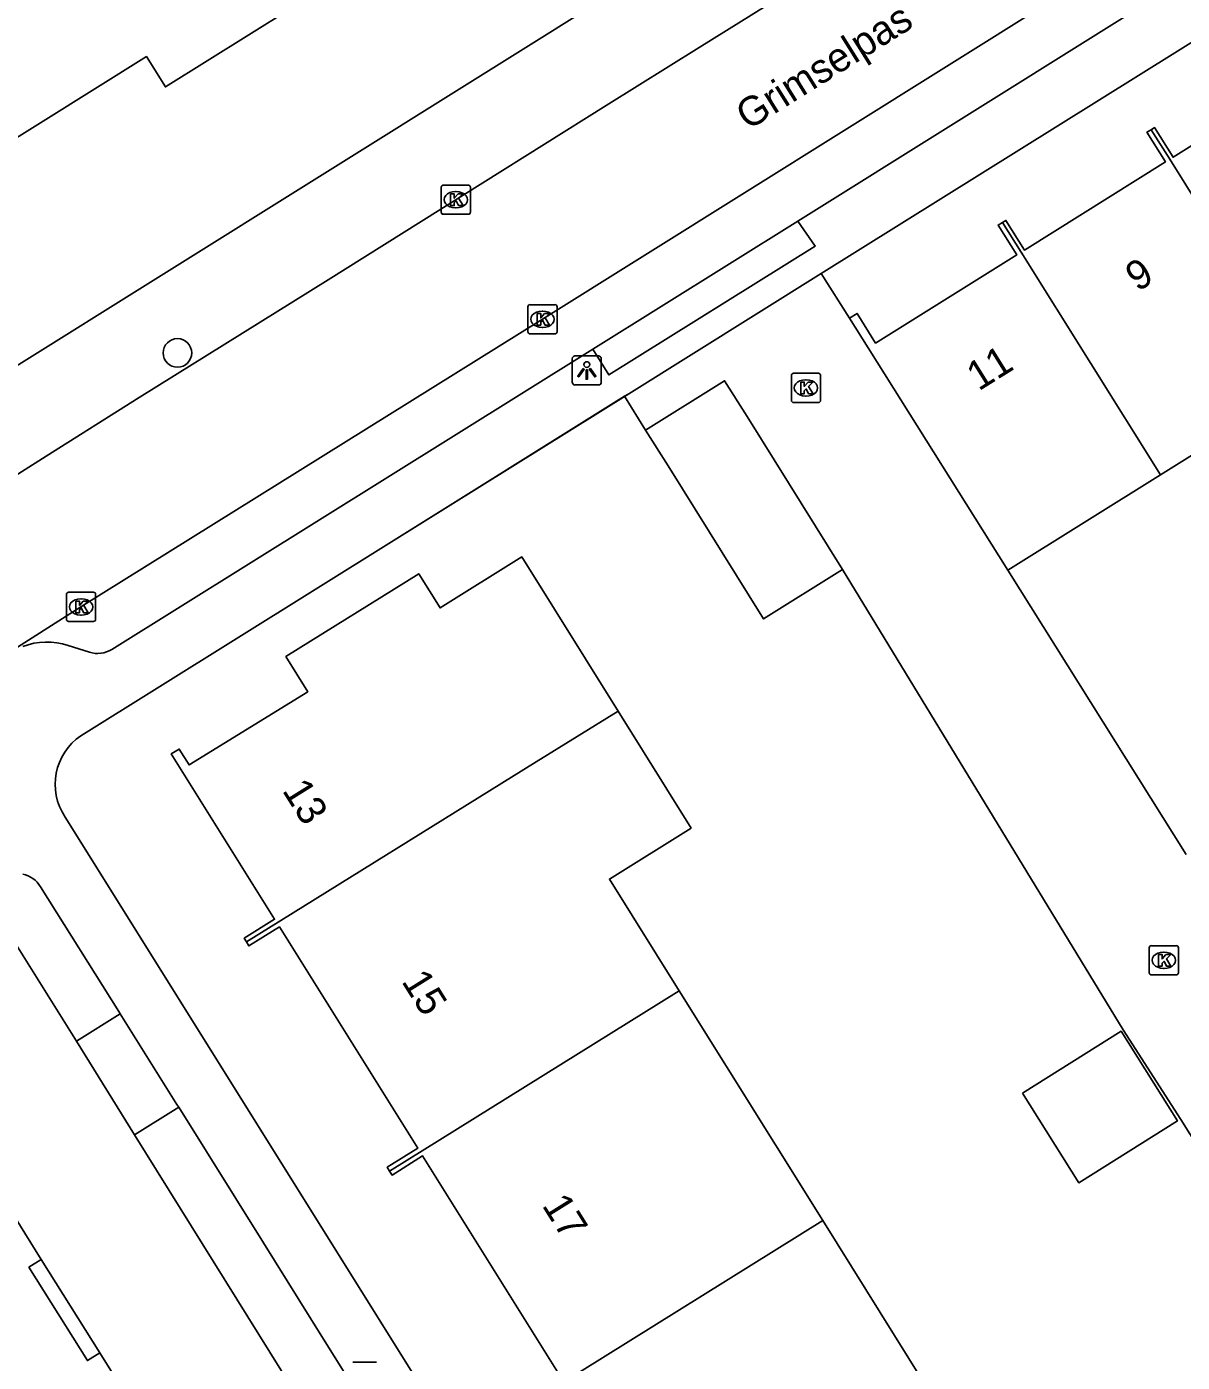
# Model space of a CAD drawing. Extents: x 158838 to 160074, y 386376 to 387776.
# Drawn here: x 159022.08 to 159061.67, y 387110.18 to 387155.94 of the extents above; entities that cross this region are included whole.
import ezdxf

# ---------------------------------------------------------------- set-up
doc = ezdxf.new("R2010")
doc.units = 0
for name, color, linetype in [('IMGEO_Boom', 7, 'Continuous'), ('IMGEO_Kolk', 7, 'Continuous'), ('IMGEO_Lichtpunt', 7, 'Continuous'), ('IMGEO_Muur', 7, 'Continuous'), ('IMGEO_Openbare_ruimte_label', 7, 'Continuous'), ('IMGEO_Pand', 7, 'Continuous'), ('IMGEO_Pand_nummerreeks', 7, 'Continuous'), ('IMGEO_Rijbaan_lokaal_open', 7, 'Continuous'), ('IMGEO_Voetpad_open', 7, 'Continuous')]:
    doc.layers.add(name, color=color, linetype=linetype)

msp = doc.modelspace()

# ---------------------------------------------------------------- linework, layer by layer
at = {"layer": 'IMGEO_Boom'}
msp.add_circle((159027.248, 387144.761), 0.489, dxfattribs=at)
at = {"layer": 'IMGEO_Kolk'}
for p, q in [((159036.286, 387149.584), (159036.286, 387150.436)), ((159036.361, 387150.51), (159037.213, 387150.51)), ((159036.774, 387150.29), (159036.799, 387150.29)), ((159037.287, 387150.436), (159037.287, 387149.584)), ((159036.797, 387149.73), (159036.772, 387149.73)), ((159037.213, 387149.51), (159036.361, 387149.51)), ((159039.252, 387145.488), (159039.252, 387146.34)), ((159039.327, 387146.414), (159040.179, 387146.414)), ((159039.74, 387146.194), (159039.765, 387146.194)), ((159040.253, 387146.34), (159040.253, 387145.488)), ((159039.763, 387145.634), (159039.738, 387145.634)), ((159040.179, 387145.414), (159039.327, 387145.414)), ((159048.28, 387143.136), (159048.28, 387143.988)), ((159048.355, 387144.062), (159049.207, 387144.062)), ((159048.768, 387143.842), (159048.793, 387143.842)), ((159049.281, 387143.988), (159049.281, 387143.136)), ((159048.791, 387143.282), (159048.766, 387143.282)), ((159049.207, 387143.062), (159048.355, 387143.062)), ((159023.444, 387135.633), (159023.444, 387136.485)), ((159023.519, 387136.559), (159024.371, 387136.559)), ((159024.445, 387136.485), (159024.445, 387135.633)), ((159023.932, 387136.339), (159023.957, 387136.339)), ((159024.371, 387135.559), (159023.519, 387135.559)), ((159023.955, 387135.779), (159023.93, 387135.779)), ((159060.54, 387123.526), (159060.54, 387124.378)), ((159060.615, 387124.452), (159061.467, 387124.452)), ((159061.028, 387124.232), (159061.053, 387124.232)), ((159061.541, 387124.378), (159061.541, 387123.526)), ((159061.051, 387123.672), (159061.026, 387123.672)), ((159061.467, 387123.452), (159060.615, 387123.452))]:
    msp.add_line(p, q, dxfattribs=at)
for points in [[(159036.286, 387149.584), (159036.286, 387150.436)], [(159036.361, 387150.51), (159037.213, 387150.51)], [(159036.607, 387150.21), (159036.73, 387150.21), (159036.73, 387150.059), (159036.86, 387150.21), (159037.024, 387150.21), (159036.878, 387150.059), (159037.031, 387149.81), (159036.879, 387149.81), (159036.794, 387149.974), (159036.73, 387149.907), (159036.73, 387149.81), (159036.607, 387149.81), (159036.607, 387150.21)], [(159037.287, 387150.436), (159037.287, 387149.584)], [(159037.213, 387149.51), (159036.361, 387149.51)], [(159039.252, 387145.488), (159039.252, 387146.34)], [(159039.327, 387146.414), (159040.179, 387146.414)], [(159039.573, 387146.114), (159039.696, 387146.114), (159039.696, 387145.963), (159039.826, 387146.114), (159039.99, 387146.114), (159039.844, 387145.963), (159039.997, 387145.714), (159039.845, 387145.714), (159039.76, 387145.878), (159039.696, 387145.811), (159039.696, 387145.714), (159039.573, 387145.714), (159039.573, 387146.114)], [(159040.253, 387146.34), (159040.253, 387145.488)], [(159040.179, 387145.414), (159039.327, 387145.414)], [(159048.28, 387143.136), (159048.28, 387143.988)], [(159048.355, 387144.062), (159049.207, 387144.062)], [(159048.601, 387143.762), (159048.724, 387143.762), (159048.724, 387143.611), (159048.854, 387143.762), (159049.018, 387143.762), (159048.872, 387143.611), (159049.025, 387143.362), (159048.873, 387143.362), (159048.788, 387143.526), (159048.724, 387143.459), (159048.724, 387143.362), (159048.601, 387143.362), (159048.601, 387143.762)], [(159049.281, 387143.988), (159049.281, 387143.136)], [(159049.207, 387143.062), (159048.355, 387143.062)], [(159023.444, 387135.633), (159023.444, 387136.485)], [(159023.519, 387136.559), (159024.371, 387136.559)], [(159024.445, 387136.485), (159024.445, 387135.633)], [(159023.765, 387136.259), (159023.888, 387136.259), (159023.888, 387136.108), (159024.018, 387136.259), (159024.182, 387136.259), (159024.036, 387136.108), (159024.189, 387135.859), (159024.037, 387135.859), (159023.952, 387136.023), (159023.888, 387135.956), (159023.888, 387135.859), (159023.765, 387135.859), (159023.765, 387136.259)], [(159024.371, 387135.559), (159023.519, 387135.559)], [(159060.54, 387123.526), (159060.54, 387124.378)], [(159060.615, 387124.452), (159061.467, 387124.452)], [(159060.861, 387124.152), (159060.984, 387124.152), (159060.984, 387124.001), (159061.114, 387124.152), (159061.278, 387124.152), (159061.132, 387124.001), (159061.285, 387123.752), (159061.133, 387123.752), (159061.048, 387123.916), (159060.984, 387123.849), (159060.984, 387123.752), (159060.861, 387123.752), (159060.861, 387124.152)], [(159061.541, 387124.378), (159061.541, 387123.526)], [(159061.467, 387123.452), (159060.615, 387123.452)]]:
    msp.add_lwpolyline(points, dxfattribs=at)
for centre, start, end in [((159036.363, 387150.434), 91.552, 178.448), ((159036.363, 387150.434), 91.552, 178.448), ((159037.211, 387150.434), 1.552, 88.448), ((159037.211, 387150.434), 1.552, 88.448), ((159036.363, 387149.586), 181.552, 268.448), ((159036.363, 387149.586), 181.552, 268.448), ((159037.211, 387149.586), 271.552, 358.448), ((159037.211, 387149.586), 271.552, 358.448), ((159039.329, 387146.338), 91.552, 178.448), ((159039.329, 387146.338), 91.552, 178.448), ((159040.177, 387146.338), 1.552, 88.448), ((159040.177, 387146.338), 1.552, 88.448), ((159039.329, 387145.49), 181.552, 268.448), ((159039.329, 387145.49), 181.552, 268.448), ((159040.177, 387145.49), 271.552, 358.448), ((159040.177, 387145.49), 271.552, 358.448), ((159048.357, 387143.986), 91.552, 178.448), ((159048.357, 387143.986), 91.552, 178.448), ((159049.205, 387143.986), 1.552, 88.448), ((159049.205, 387143.986), 1.552, 88.448), ((159048.357, 387143.138), 181.552, 268.448), ((159048.357, 387143.138), 181.552, 268.448), ((159049.205, 387143.138), 271.552, 358.448), ((159049.205, 387143.138), 271.552, 358.448), ((159023.521, 387136.483), 91.552, 178.448), ((159023.521, 387136.483), 91.552, 178.448), ((159024.369, 387136.483), 1.552, 88.448), ((159024.369, 387136.483), 1.552, 88.448), ((159023.521, 387135.635), 181.552, 268.448), ((159023.521, 387135.635), 181.552, 268.448), ((159024.369, 387135.635), 271.552, 358.448), ((159024.369, 387135.635), 271.552, 358.448), ((159060.617, 387124.376), 91.552, 178.448), ((159060.617, 387124.376), 91.552, 178.448), ((159061.465, 387124.376), 1.552, 88.448), ((159061.465, 387124.376), 1.552, 88.448), ((159060.617, 387123.528), 181.552, 268.448), ((159060.617, 387123.528), 181.552, 268.448), ((159061.465, 387123.528), 271.552, 358.448), ((159061.465, 387123.528), 271.552, 358.448)]:
    msp.add_arc(centre, 0.0765, start, end, dxfattribs=at)
for centre, major_axis, ratio, start_param, end_param in [((159036.773, 387150.01), (-0.387, 0.002), 0.722429, 4.712389, 7.853982), ((159036.798, 387150.01), (-0.39, 0.002), 0.717154, 1.570796, 4.712389), ((159039.739, 387145.914), (-0.387, 0.002), 0.722429, 4.712389, 7.853982), ((159039.764, 387145.914), (-0.39, 0.002), 0.717154, 1.570796, 4.712389), ((159048.767, 387143.562), (-0.387, 0.002), 0.722429, 4.712389, 7.853982), ((159048.792, 387143.562), (-0.39, 0.002), 0.717154, 1.570796, 4.712389), ((159023.931, 387136.059), (-0.387, 0.002), 0.722429, 4.712389, 7.853982), ((159023.956, 387136.059), (-0.39, 0.002), 0.717154, 1.570796, 4.712389), ((159061.027, 387123.952), (-0.387, 0.002), 0.722429, 4.712389, 7.853982), ((159061.052, 387123.952), (-0.39, 0.002), 0.717154, 1.570796, 4.712389)]:
    msp.add_ellipse(centre, major_axis=major_axis, ratio=ratio, start_param=start_param, end_param=end_param, dxfattribs=at)
at = {"layer": 'IMGEO_Lichtpunt'}
for p, q in [((159041.675, 387144.658), (159040.867, 387144.658)), ((159041.675, 387144.658), (159040.867, 387144.658)), ((159040.773, 387144.563), (159040.773, 387143.756)), ((159040.773, 387144.563), (159040.773, 387143.756)), ((159041.769, 387143.756), (159041.769, 387144.563)), ((159041.769, 387143.756), (159041.769, 387144.563)), ((159040.867, 387143.662), (159041.675, 387143.662)), ((159040.867, 387143.662), (159041.675, 387143.662)), ((159034.062, 387110.178), (159033.254, 387110.178)), ((159034.062, 387110.178), (159033.254, 387110.178))]:
    msp.add_line(p, q, dxfattribs=at)
for points in [[(159041.147, 387144.227), (159041.186, 387144.199), (159040.998, 387143.937), (159040.96, 387143.964), (159041.147, 387144.227)], [(159041.249, 387144.179), (159041.296, 387144.179), (159041.296, 387143.857), (159041.249, 387143.857), (159041.249, 387144.179)], [(159041.359, 387144.199), (159041.397, 387144.226), (159041.584, 387143.964), (159041.545, 387143.936), (159041.359, 387144.199)]]:
    msp.add_lwpolyline(points, dxfattribs=at)
msp.add_circle((159041.272, 387144.361), 0.0994, dxfattribs=at)
for centre, start, end in [((159040.867, 387144.563), 90, 180), ((159040.867, 387144.563), 90, 180), ((159041.675, 387144.563), 0, 90), ((159041.675, 387144.563), 0, 90), ((159040.867, 387143.756), 180, 270), ((159040.867, 387143.756), 180, 270), ((159041.675, 387143.756), 270, 0), ((159041.675, 387143.756), 270, 360)]:
    msp.add_arc(centre, 0.0946, start, end, dxfattribs=at)
at = {"layer": 'IMGEO_Muur'}
msp.add_lwpolyline([(159034.582, 387138.29), (159042.707, 387143.364)], dxfattribs=at)
at = {"layer": 'IMGEO_Pand'}
for points in [[(159020.871, 387151.597), (159026.186, 387154.915), (159026.837, 387153.872), (159031.118, 387156.545), (159030.467, 387157.587)], [(159060.61, 387152.41), (159060.725, 387152.479), (159061.358, 387151.466), (159066.182, 387154.48), (159065.547, 387155.496), (159065.701, 387155.589)], [(159055.518, 387149.233), (159055.633, 387149.303), (159056.268, 387148.286), (159061.097, 387151.303), (159060.461, 387152.321), (159060.61, 387152.41)], [(159060.61, 387152.41), (159061.244, 387151.395), (159066.012, 387143.763)], [(159050.269, 387145.954), (159050.53, 387146.117), (159051.166, 387145.098), (159056, 387148.119), (159055.362, 387149.139), (159055.518, 387149.233)], [(159060.925, 387140.584), (159056.154, 387148.215), (159055.518, 387149.233)], [(159055.692, 387137.315), (159050.911, 387144.939), (159050.269, 387145.954)], [(159043.289, 387142.117), (159045.995, 387143.808), (159046.763, 387142.578), (159050.036, 387137.339)], [(159066.012, 387143.763), (159060.925, 387140.584)], [(159050.036, 387137.339), (159047.331, 387135.649), (159044.058, 387140.887), (159043.289, 387142.117)], [(159060.925, 387140.584), (159055.692, 387137.315)], [(159029.613, 387124.581), (159029.536, 387124.708), (159030.576, 387125.358), (159027.036, 387131.02), (159027.308, 387131.188), (159027.644, 387130.644), (159031.71, 387133.151), (159030.965, 387134.359), (159035.513, 387137.193), (159036.244, 387136.023), (159039.043, 387137.771), (159042.344, 387132.487)], [(159042.344, 387132.487), (159039.54, 387130.746), (159029.613, 387124.581)], [(159042.344, 387132.487), (159044.846, 387128.482), (159042.047, 387126.733), (159044.441, 387122.901)], [(159034.518, 387116.723), (159034.433, 387116.859), (159035.48, 387117.513), (159030.74, 387125.095), (159029.697, 387124.443), (159029.613, 387124.581)], [(159044.441, 387122.901), (159034.518, 387116.723)], [(159044.441, 387122.901), (159049.358, 387115.031)], [(159056.199, 387119.397), (159059.58, 387121.519), (159061.506, 387118.449), (159058.126, 387116.327), (159056.199, 387119.397)], [(159039.451, 387108.863), (159039.362, 387109.024), (159040.387, 387109.664), (159035.646, 387117.247), (159034.6, 387116.593), (159034.518, 387116.723)], [(159039.451, 387108.863), (159049.358, 387115.031)], [(159049.358, 387115.031), (159054.275, 387107.16)]]:
    msp.add_lwpolyline(points, dxfattribs=at)
at = {"layer": 'IMGEO_Rijbaan_lokaal_open'}
for points in [[(159017.67, 387138.025), (159020.45, 387139.768), (159022.752, 387141.221), (159025.941, 387143.234), (159032.407, 387147.264), (159035.598, 387149.268), (159041.941, 387153.237), (159045.127, 387155.222), (159051.497, 387159.204), (159054.683, 387161.192), (159055.704, 387161.843), (159061.126, 387165.228), (159064.311, 387167.216), (159070.598, 387171.161), (159070.998, 387171.415), (159074.192, 387173.39), (159080.443, 387177.304), (159083.621, 387179.294), (159087.235, 387181.54), (159089.686, 387183.094)], [(159021.266, 387134.36), (159023.941, 387136.06), (159039.749, 387145.915), (159057.1, 387156.769), (159074.638, 387167.753), (159090.182, 387177.412), (159093.424, 387179.5)], [(159049.302, 387147.483), (159042.707, 387143.364), (159042.565, 387143.276)], [(159050.269, 387145.954), (159049.302, 387147.483)], [(159042.565, 387143.276), (159043.289, 387142.117)], [(159050.036, 387137.339), (159059.646, 387121.563), (159061.621, 387118.5), (159070.62, 387104.158)], [(159061.807, 387127.576), (159055.692, 387137.315)], [(159023.784, 387121.178), (159021.503, 387124.839), (159019.497, 387128.022)], [(159025.781, 387117.973), (159023.784, 387121.178)], [(159022.581, 387113.7), (159018.705, 387119.92)], [(159033.587, 387105.446), (159031.983, 387108.018), (159025.781, 387117.973)], [(159022.581, 387113.7), (159024.587, 387110.503)], [(159028.658, 387103.98), (159027.463, 387105.891), (159024.587, 387110.503)]]:
    msp.add_lwpolyline(points, dxfattribs=at)
at = {"layer": 'IMGEO_Voetpad_open'}
for points in [[(159091.517, 387187.954), (159016.017, 387140.742), (159014.494, 387139.789)], [(159091.807, 387176.365), (159048.502, 387149.28)], [(159049.302, 387147.483), (159075.057, 387163.566)], [(159048.502, 387149.28), (159049.091, 387148.417), (159042.029, 387144.005), (159041.476, 387144.89)], [(159041.476, 387144.89), (159048.502, 387149.28)], [(159041.476, 387144.89), (159024.996, 387134.602)], [(159042.565, 387143.276), (159034.582, 387138.29), (159023.943, 387131.646)], [(159024.229, 387134.506), (159023.502, 387134.741)], [(159023.399, 387128.857), (159065.214, 387061.96)], [(159022.551, 387126.472), (159025.234, 387122.2), (159025.287, 387122.115)], [(159023.784, 387121.178), (159025.287, 387122.115)], [(159025.287, 387122.115), (159027.232, 387119.011), (159027.292, 387118.915)], [(159027.292, 387118.915), (159025.781, 387117.973)], [(159027.292, 387118.915), (159030.192, 387114.274), (159032.191, 387111.064), (159035.063, 387106.485), (159035.116, 387106.4)], [(159024.587, 387110.503), (159024.164, 387110.238), (159022.158, 387113.435), (159022.581, 387113.7)]]:
    msp.add_lwpolyline(points, dxfattribs=at)
for centre, radius, start, end in [((159022.782, 387132.563), 2.294, 71.7138, 111.3785), ((159024.51, 387135.377), 0.915, 252.1447, 302.1237), ((159025.074, 387129.978), 2.016, 124.1423, 213.7835), ((159021.756, 387126), 0.925, 30.689, 78.1282)]:
    msp.add_arc(centre, radius, start, end, dxfattribs=at)

# ---------------------------------------------------------------- texts
at = {"layer": 'IMGEO_Openbare_ruimte_label'}
msp.add_text('Grimselpas', height=1, rotation=32.0539, dxfattribs=at).set_placement((159046.794, 387152.37))
at = {"layer": 'IMGEO_Pand_nummerreeks'}
for s, rotation, p in [('9', 31.9982, (159060.14, 387146.838)), ('11', 31.9982, (159054.697, 387143.437)), ('13', 302.0109, (159030.818, 387129.771)), ('15', 302.0109, (159034.905, 387123.231)), ('17', 302.0118, (159039.718, 387115.554))]:
    msp.add_text(s, height=1, rotation=rotation, dxfattribs=at).set_placement(p)

doc.saveas('drawing.dxf')
